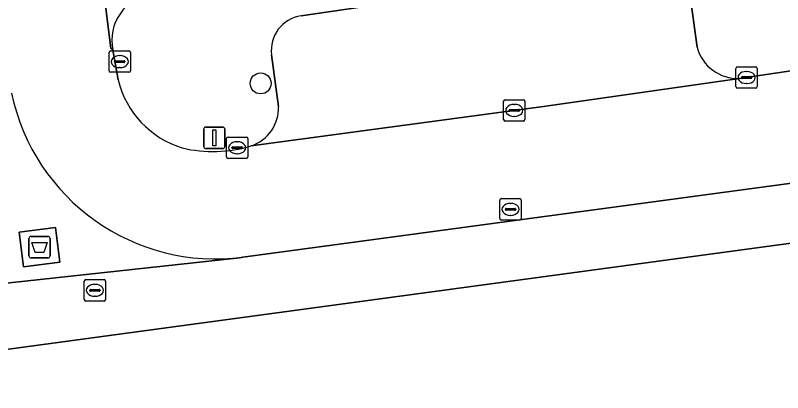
# Model space of a CAD drawing. Extents: x 161084 to 161928, y 385354 to 386522.
# Drawn here: x 161275.12 to 161310.98, y 385446.78 to 385464.41 of the extents above; entities that cross this region are included whole.
import ezdxf

# ---------------------------------------------------------------- set-up
doc = ezdxf.new("R2010")
doc.units = 0
for name, color, linetype in [('IMGEO_Afval_apart_plaats', 7, 'Continuous'), ('IMGEO_Boom', 7, 'Continuous'), ('IMGEO_Groenvoorziening', 7, 'Continuous'), ('IMGEO_Kolk', 7, 'Continuous'), ('IMGEO_Lichtmast', 7, 'Continuous'), ('IMGEO_Parkeervlak_open', 7, 'Continuous'), ('IMGEO_Rijbaan_lokaal_open', 7, 'Continuous'), ('IMGEO_Rioolput', 7, 'Continuous'), ('IMGEO_Voetpad_gesloten', 7, 'Continuous'), ('IMGEO_Voetpad_open', 7, 'Continuous')]:
    doc.layers.add(name, color=color, linetype=linetype)

msp = doc.modelspace()

# ---------------------------------------------------------------- linework, layer by layer
at = {"layer": 'IMGEO_Afval_apart_plaats'}
for p, q in [((161275.849, 385454.079), (161276.639, 385454.079)), ((161276.639, 385454.079), (161275.849, 385454.079)), ((161275.749, 385453.179), (161275.749, 385453.979)), ((161275.749, 385453.979), (161275.749, 385453.179)), ((161276.739, 385453.979), (161276.739, 385453.179)), ((161276.739, 385453.179), (161276.739, 385453.979)), ((161276.639, 385453.079), (161275.849, 385453.079)), ((161275.849, 385453.079), (161276.639, 385453.079))]:
    msp.add_line(p, q, dxfattribs=at)
msp.add_lwpolyline([(161275.892, 385453.793), (161276.596, 385453.793), (161276.447, 385453.323), (161276.041, 385453.323), (161275.892, 385453.793)], dxfattribs=at)
for centre, start, end in [((161275.849, 385453.979), 90, 180), ((161275.849, 385453.979), 90, 180), ((161276.639, 385453.979), 0, 90), ((161276.639, 385453.979), 360, 90), ((161275.849, 385453.179), 180, 270), ((161275.849, 385453.179), 180, 270), ((161276.639, 385453.179), 270, 0), ((161276.639, 385453.179), 270, 0)]:
    msp.add_arc(centre, 0.1, start, end, dxfattribs=at)
at = {"layer": 'IMGEO_Boom'}
msp.add_circle((161286.582, 385461.232), 0.489, dxfattribs=at)
at = {"layer": 'IMGEO_Groenvoorziening'}
for points in [[(161313.051, 385462.679), (161312.261, 385468.627), (161306.306, 385467.836), (161306.638, 385465.437), (161306.985, 385462.92)], [(161308.966, 385461.462), (161311.366, 385461.82)]]:
    msp.add_lwpolyline(points, dxfattribs=at)
msp.add_arc((161308.884, 385463.426), 1.965, 194.9122, 272.3823, dxfattribs=at)
at = {"layer": 'IMGEO_Kolk'}
for p, q in [((161279.497, 385461.823), (161279.497, 385462.675)), ((161279.572, 385462.749), (161280.424, 385462.749)), ((161280.498, 385462.675), (161280.498, 385461.823)), ((161279.799, 385462.292), (161280.197, 385462.292)), ((161279.985, 385462.529), (161280.01, 385462.529)), ((161279.756, 385462.243), (161279.756, 385462.255)), ((161280.194, 385462.206), (161279.796, 385462.206)), ((161280.008, 385461.969), (161279.983, 385461.969)), ((161280.24, 385462.255), (161280.24, 385462.243)), ((161308.797, 385461.08), (161308.797, 385461.932)), ((161308.872, 385462.006), (161309.724, 385462.006)), ((161309.798, 385461.932), (161309.798, 385461.08)), ((161280.424, 385461.749), (161279.572, 385461.749)), ((161309.285, 385461.786), (161309.31, 385461.786)), ((161309.056, 385461.5), (161309.056, 385461.512)), ((161309.494, 385461.463), (161309.096, 385461.463)), ((161309.099, 385461.549), (161309.497, 385461.549)), ((161309.308, 385461.226), (161309.283, 385461.226)), ((161309.54, 385461.512), (161309.54, 385461.5)), ((161309.724, 385461.006), (161308.872, 385461.006)), ((161297.935, 385459.544), (161297.935, 385460.396)), ((161298.01, 385460.47), (161298.862, 385460.47)), ((161298.423, 385460.25), (161298.448, 385460.25)), ((161298.936, 385460.396), (161298.936, 385459.544)), ((161298.194, 385459.964), (161298.194, 385459.976)), ((161298.632, 385459.927), (161298.234, 385459.927)), ((161298.237, 385460.013), (161298.635, 385460.013)), ((161298.678, 385459.976), (161298.678, 385459.964)), ((161298.862, 385459.47), (161298.01, 385459.47)), ((161298.446, 385459.69), (161298.421, 385459.69)), ((161285.058, 385458.725), (161285.91, 385458.725)), ((161284.983, 385457.799), (161284.983, 385458.651)), ((161285.471, 385458.505), (161285.496, 385458.505)), ((161285.984, 385458.651), (161285.984, 385457.799)), ((161285.242, 385458.219), (161285.242, 385458.231)), ((161285.68, 385458.182), (161285.282, 385458.182)), ((161285.285, 385458.268), (161285.683, 385458.268)), ((161285.726, 385458.231), (161285.726, 385458.219)), ((161285.91, 385457.725), (161285.058, 385457.725)), ((161285.494, 385457.945), (161285.469, 385457.945))]:
    msp.add_line(p, q, dxfattribs=at)
for points in [[(161279.497, 385461.823), (161279.497, 385462.675)], [(161279.572, 385462.749), (161280.424, 385462.749)], [(161280.498, 385462.675), (161280.498, 385461.823)], [(161308.797, 385461.08), (161308.797, 385461.932)], [(161308.872, 385462.006), (161309.724, 385462.006)], [(161309.798, 385461.932), (161309.798, 385461.08)], [(161280.424, 385461.749), (161279.572, 385461.749)], [(161309.724, 385461.006), (161308.872, 385461.006)], [(161297.935, 385459.544), (161297.935, 385460.396)], [(161298.01, 385460.47), (161298.862, 385460.47)], [(161298.936, 385460.396), (161298.936, 385459.544)], [(161298.862, 385459.47), (161298.01, 385459.47)], [(161285.058, 385458.725), (161285.91, 385458.725)], [(161284.983, 385457.799), (161284.983, 385458.651)], [(161285.984, 385458.651), (161285.984, 385457.799)], [(161285.91, 385457.725), (161285.058, 385457.725)]]:
    msp.add_lwpolyline(points, dxfattribs=at)
for centre, radius, start, end in [((161279.574, 385462.673), 0.0765, 91.552, 178.448), ((161279.574, 385462.673), 0.0765, 91.552, 178.448), ((161280.422, 385462.673), 0.0765, 1.552, 88.448), ((161280.422, 385462.673), 0.0765, 1.552, 88.448), ((161279.796, 385462.252), 0.0403, 85.8775, 175.7526), ((161280.201, 385462.254), 0.0386, 1.7309, 96.639), ((161279.793, 385462.242), 0.0366, 178.938, 274.7102), ((161280.197, 385462.249), 0.043, 264.8664, 352.4533), ((161308.874, 385461.93), 0.0765, 91.552, 178.448), ((161308.874, 385461.93), 0.0765, 91.552, 178.448), ((161309.722, 385461.93), 0.0765, 1.552, 88.448), ((161309.722, 385461.93), 0.0765, 1.552, 88.448), ((161279.574, 385461.825), 0.0765, 181.552, 268.448), ((161279.574, 385461.825), 0.0765, 181.552, 268.448), ((161280.422, 385461.825), 0.0765, 271.552, 358.448), ((161280.422, 385461.825), 0.0765, 271.552, 358.448), ((161309.096, 385461.509), 0.0403, 85.8775, 175.7526), ((161309.093, 385461.499), 0.0366, 178.938, 274.7102), ((161309.497, 385461.506), 0.043, 264.8664, 352.4533), ((161309.501, 385461.511), 0.0386, 1.7309, 96.639), ((161308.874, 385461.082), 0.0765, 181.552, 268.448), ((161308.874, 385461.082), 0.0765, 181.552, 268.448), ((161309.722, 385461.082), 0.0765, 271.552, 358.448), ((161309.722, 385461.082), 0.0765, 271.552, 358.448), ((161298.012, 385460.394), 0.0765, 91.552, 178.448), ((161298.012, 385460.394), 0.0765, 91.552, 178.448), ((161298.86, 385460.394), 0.0765, 1.552, 88.448), ((161298.86, 385460.394), 0.0765, 1.552, 88.448), ((161298.234, 385459.973), 0.0403, 85.8775, 175.7526), ((161298.231, 385459.963), 0.0366, 178.938, 274.7102), ((161298.635, 385459.97), 0.043, 264.8664, 352.4533), ((161298.639, 385459.975), 0.0386, 1.7309, 96.639), ((161298.012, 385459.546), 0.0765, 181.552, 268.448), ((161298.012, 385459.546), 0.0765, 181.552, 268.448), ((161298.86, 385459.546), 0.0765, 271.552, 358.448), ((161298.86, 385459.546), 0.0765, 271.552, 358.448), ((161285.06, 385458.649), 0.0765, 91.552, 178.448), ((161285.06, 385458.649), 0.0765, 91.552, 178.448), ((161285.908, 385458.649), 0.0765, 1.552, 88.448), ((161285.908, 385458.649), 0.0765, 1.552, 88.448), ((161285.282, 385458.228), 0.0403, 85.8775, 175.7526), ((161285.279, 385458.218), 0.0366, 178.938, 274.7102), ((161285.683, 385458.225), 0.043, 264.8664, 352.4533), ((161285.687, 385458.23), 0.0386, 1.7309, 96.639), ((161285.06, 385457.801), 0.0765, 181.552, 268.448), ((161285.06, 385457.801), 0.0765, 181.552, 268.448), ((161285.908, 385457.801), 0.0765, 271.552, 358.448), ((161285.908, 385457.801), 0.0765, 271.552, 358.448)]:
    msp.add_arc(centre, radius, start, end, dxfattribs=at)
for centre, major_axis, ratio, start_param, end_param in [((161279.984, 385462.249), (-0.387, 0.002), 0.722429, 4.712389, 7.853982), ((161280.009, 385462.249), (-0.39, 0.002), 0.717154, 1.570796, 4.712389), ((161309.284, 385461.506), (-0.387, 0.002), 0.722429, 4.712389, 7.853982), ((161309.309, 385461.506), (-0.39, 0.002), 0.717154, 1.570796, 4.712389), ((161298.422, 385459.97), (-0.387, 0.002), 0.722429, 4.712389, 7.853982), ((161298.447, 385459.97), (-0.39, 0.002), 0.717154, 1.570796, 4.712389), ((161285.47, 385458.225), (-0.387, 0.002), 0.722429, 4.712389, 7.853982), ((161285.495, 385458.225), (-0.39, 0.002), 0.717154, 1.570796, 4.712389)]:
    msp.add_ellipse(centre, major_axis=major_axis, ratio=ratio, start_param=start_param, end_param=end_param, dxfattribs=at)
at = {"layer": 'IMGEO_Lichtmast'}
for p, q in [((161283.919, 385458.286), (161283.919, 385459.086)), ((161283.919, 385459.086), (161283.919, 385458.286)), ((161284.019, 385459.186), (161284.809, 385459.186)), ((161284.809, 385459.186), (161284.019, 385459.186)), ((161284.909, 385459.086), (161284.909, 385458.286)), ((161284.909, 385458.286), (161284.909, 385459.086)), ((161284.809, 385458.186), (161284.019, 385458.186)), ((161284.019, 385458.186), (161284.809, 385458.186))]:
    msp.add_line(p, q, dxfattribs=at)
msp.add_lwpolyline([(161284.339, 385459.061), (161284.489, 385459.061), (161284.489, 385458.311), (161284.339, 385458.311), (161284.339, 385459.061)], dxfattribs=at)
for centre, start, end in [((161284.019, 385459.086), 90, 180), ((161284.019, 385459.086), 90, 180), ((161284.809, 385459.086), 0, 90), ((161284.809, 385459.086), 360, 90), ((161284.019, 385458.286), 180, 270), ((161284.019, 385458.286), 180, 270), ((161284.809, 385458.286), 270, 0), ((161284.809, 385458.286), 270, 0)]:
    msp.add_arc(centre, 0.1, start, end, dxfattribs=at)
at = {"layer": 'IMGEO_Parkeervlak_open'}
for points in [[(161271.626, 385524.379), (161274.934, 385500), (161279.577, 385462.871), (161279.668, 385462.803)], [(161306.985, 385462.92), (161306.638, 385465.437), (161306.609, 385465.58), (161306.567, 385465.72), (161306.513, 385465.855), (161306.447, 385465.985), (161306.369, 385466.109), (161306.281, 385466.225), (161306.183, 385466.333), (161306.076, 385466.432), (161305.96, 385466.52), (161305.837, 385466.598), (161305.707, 385466.665), (161305.572, 385466.72), (161305.432, 385466.762), (161305.29, 385466.792), (161305.145, 385466.809), (161304.999, 385466.813), (161304.854, 385466.804), (161304.802, 385466.798), (161299.404, 385466.003), (161294.139, 385465.228), (161288.471, 385464.393)], [(161287.093, 385462.563), (161287.417, 385460.157)], [(161286.137, 385458.311), (161299.806, 385460.153), (161308.966, 385461.462)]]:
    msp.add_lwpolyline(points, dxfattribs=at)
for centre, radius, start, end in [((161281.818, 385463.241), 2.194, 98.2235, 191.5277), ((161288.71, 385462.779), 1.631, 98.4168, 187.6233), ((161308.884, 385463.426), 1.965, 194.9122, 272.3823), ((161285.543, 385460.089), 1.875, 288.4608, 2.065)]:
    msp.add_arc(centre, radius, start, end, dxfattribs=at)
at = {"layer": 'IMGEO_Rijbaan_lokaal_open'}
for points in [[(161279.922, 385461.391), (161279.668, 385462.803), (161279.577, 385462.871), (161274.934, 385500), (161271.626, 385524.379), (161271.523, 385525.137)], [(161311.366, 385461.82), (161308.966, 385461.462), (161299.806, 385460.153), (161286.137, 385458.311)], [(161285.747, 385453.111), (161313.476, 385456.851)]]:
    msp.add_lwpolyline(points, dxfattribs=at)
for centre, radius, start, end in [((161284.233, 385462.455), 4.44, 193.8703, 252.7505), ((161284.484, 385462.782), 9.753, 191.8765, 277.4423), ((161284.346, 385464.323), 6.274, 256.8253, 286.589)]:
    msp.add_arc(centre, radius, start, end, dxfattribs=at)
at = {"layer": 'IMGEO_Rioolput'}
for p, q in [((161297.836, 385455.845), (161298.688, 385455.845)), ((161297.761, 385454.919), (161297.761, 385455.771)), ((161298.249, 385455.625), (161298.274, 385455.625)), ((161298.762, 385455.771), (161298.762, 385454.919)), ((161298.02, 385455.339), (161298.02, 385455.351)), ((161298.458, 385455.302), (161298.06, 385455.302)), ((161298.063, 385455.388), (161298.461, 385455.388)), ((161298.504, 385455.351), (161298.504, 385455.339)), ((161298.688, 385454.845), (161297.836, 385454.845)), ((161298.272, 385455.065), (161298.247, 385455.065)), ((161278.333, 385451.136), (161278.333, 385451.988)), ((161278.408, 385452.062), (161279.26, 385452.062)), ((161279.334, 385451.988), (161279.334, 385451.136)), ((161278.592, 385451.556), (161278.592, 385451.568)), ((161278.635, 385451.605), (161279.033, 385451.605)), ((161278.821, 385451.842), (161278.846, 385451.842)), ((161279.076, 385451.568), (161279.076, 385451.556)), ((161279.03, 385451.519), (161278.632, 385451.519)), ((161278.844, 385451.282), (161278.819, 385451.282)), ((161279.26, 385451.062), (161278.408, 385451.062))]:
    msp.add_line(p, q, dxfattribs=at)
for points in [[(161297.836, 385455.845), (161298.688, 385455.845)], [(161297.761, 385454.919), (161297.761, 385455.771)], [(161298.762, 385455.771), (161298.762, 385454.919)], [(161298.688, 385454.845), (161297.836, 385454.845)], [(161278.333, 385451.136), (161278.333, 385451.988)], [(161278.408, 385452.062), (161279.26, 385452.062)], [(161279.334, 385451.988), (161279.334, 385451.136)], [(161279.26, 385451.062), (161278.408, 385451.062)]]:
    msp.add_lwpolyline(points, dxfattribs=at)
for centre, radius, start, end in [((161297.838, 385455.769), 0.0765, 91.552, 178.448), ((161297.838, 385455.769), 0.0765, 91.552, 178.448), ((161298.686, 385455.769), 0.0765, 1.552, 88.448), ((161298.686, 385455.769), 0.0765, 1.552, 88.448), ((161298.06, 385455.348), 0.0403, 85.8775, 175.7526), ((161298.057, 385455.338), 0.0366, 178.938, 274.7102), ((161298.461, 385455.345), 0.043, 264.8664, 352.4533), ((161298.465, 385455.35), 0.0386, 1.7309, 96.639), ((161297.838, 385454.921), 0.0765, 181.552, 268.448), ((161297.838, 385454.921), 0.0765, 181.552, 268.448), ((161298.686, 385454.921), 0.0765, 271.552, 358.448), ((161298.686, 385454.921), 0.0765, 271.552, 358.448), ((161278.41, 385451.986), 0.0765, 91.552, 178.448), ((161278.41, 385451.986), 0.0765, 91.552, 178.448), ((161279.258, 385451.986), 0.0765, 1.552, 88.448), ((161279.258, 385451.986), 0.0765, 1.552, 88.448), ((161278.632, 385451.565), 0.0403, 85.8775, 175.7526), ((161278.629, 385451.555), 0.0366, 178.938, 274.7102), ((161279.033, 385451.562), 0.043, 264.8664, 352.4533), ((161279.037, 385451.567), 0.0386, 1.7309, 96.639), ((161278.41, 385451.138), 0.0765, 181.552, 268.448), ((161278.41, 385451.138), 0.0765, 181.552, 268.448), ((161279.258, 385451.138), 0.0765, 271.552, 358.448), ((161279.258, 385451.138), 0.0765, 271.552, 358.448)]:
    msp.add_arc(centre, radius, start, end, dxfattribs=at)
for centre, major_axis, ratio, start_param, end_param in [((161298.248, 385455.345), (-0.387, 0.002), 0.722429, 4.712389, 7.853982), ((161298.273, 385455.345), (-0.39, 0.002), 0.717154, 1.570796, 4.712389), ((161278.82, 385451.562), (-0.387, 0.002), 0.722429, 4.712389, 7.853982), ((161278.845, 385451.562), (-0.39, 0.002), 0.717154, 1.570796, 4.712389)]:
    msp.add_ellipse(centre, major_axis=major_axis, ratio=ratio, start_param=start_param, end_param=end_param, dxfattribs=at)
at = {"layer": 'IMGEO_Voetpad_gesloten'}
msp.add_lwpolyline([(161276.986, 385454.504), (161275.292, 385454.286), (161275.502, 385452.654), (161277.196, 385452.872)], close=True, dxfattribs=at)
at = {"layer": 'IMGEO_Voetpad_open'}
for points in [[(161288.471, 385464.393), (161294.139, 385465.228), (161293.909, 385466.878)], [(161279.668, 385462.803), (161279.922, 385461.391)], [(161287.417, 385460.157), (161287.093, 385462.563)], [(161313.476, 385456.851), (161285.747, 385453.111), (161285.597, 385453.074), (161270.523, 385451.445), (161254.128, 385449.24)], [(161255.941, 385446.262), (161259.021, 385446.679), (161311.962, 385453.841), (161313.28, 385453.877)], [(161270.523, 385451.445), (161285.597, 385453.074), (161285.747, 385453.111)]]:
    msp.add_lwpolyline(points, dxfattribs=at)
for points in [[(161276.986, 385454.504), (161277.196, 385452.872), (161275.502, 385452.654), (161275.292, 385454.286)], [(161311.962, 385453.841), (161259.021, 385446.679), (161259.203, 385443.289), (161266.399, 385443.672), (161266.456, 385442.605), (161268.92, 385442.736), (161268.867, 385443.744), (161277.131, 385444.184), (161285.396, 385444.625), (161285.452, 385443.586), (161287.852, 385443.714), (161287.803, 385444.643), (161295.975, 385445.04), (161304.147, 385445.437), (161304.195, 385444.453), (161306.528, 385444.567), (161306.48, 385445.551), (161313.53, 385445.893), (161313.28, 385453.877)]]:
    msp.add_lwpolyline(points, close=True, dxfattribs=at)
for centre, radius, start, end in [((161281.818, 385463.241), 2.194, 98.2235, 191.5277), ((161288.71, 385462.779), 1.631, 98.4168, 187.6233), ((161284.233, 385462.455), 4.44, 193.8703, 252.7505), ((161284.484, 385462.782), 9.753, 191.8765, 277.4423), ((161285.543, 385460.089), 1.875, 288.4608, 2.065), ((161284.346, 385464.323), 6.274, 256.8253, 286.589)]:
    msp.add_arc(centre, radius, start, end, dxfattribs=at)

doc.saveas('drawing.dxf')
